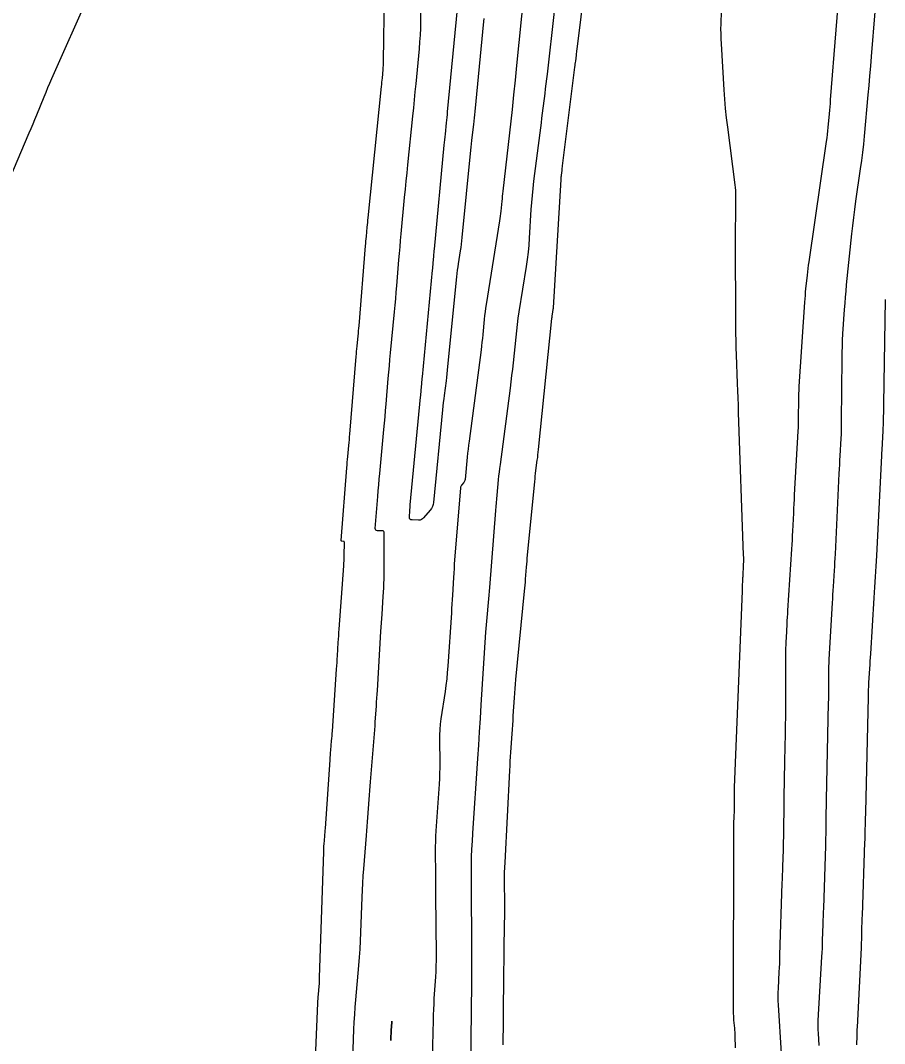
# Model space of a CAD drawing. Extents: x 658976 to 668721, y 639543 to 647196.
# Drawn here: x 662434.6 to 662550.1, y 642820.4 to 642957.1 of the extents above; entities that cross this region are included whole.
import ezdxf

# ---------------------------------------------------------------- set-up
doc = ezdxf.new("R2010")
doc.units = 0
doc.layers.add('Ex_Minor Contours', color=7, linetype='Continuous')

msp = doc.modelspace()

# ---------------------------------------------------------------- linework, layer by layer
at = {"layer": 'Ex_Minor Contours'}
for points in [[(662510.54, 642965.91), (662508.95, 642953.24), (662508.93, 642953.04), (662508.9, 642952.84), (662508.88, 642952.64), (662508.86, 642952.44), (662508.77, 642951.64), (662508.74, 642951.44), (662508.72, 642951.24), (662508.7, 642951.04), (662508.67, 642950.84), (662507.02, 642937.65), (662507, 642937.5), (662506.98, 642937.34), (662506.96, 642937.19), (662506.94, 642937.04), (662506.86, 642936.42), (662506.85, 642936.27), (662506.83, 642936.12), (662506.82, 642935.96), (662506.81, 642935.81), (662505.79, 642918.7), (662505.78, 642918.58), (662505.77, 642918.46), (662505.75, 642918.34), (662505.73, 642918.23), (662505.66, 642917.76), (662505.64, 642917.64), (662505.63, 642917.52), (662505.61, 642917.4), (662505.6, 642917.28), (662503.81, 642899.77), (662503.77, 642899.41), (662503.73, 642899.06), (662503.69, 642898.7), (662503.64, 642898.35), (662503.46, 642896.93), (662503.41, 642896.57), (662503.37, 642896.21), (662503.33, 642895.86), (662503.29, 642895.5), (662502.33, 642885.62), (662502.29, 642885.22), (662502.26, 642884.82), (662502.22, 642884.42), (662502.19, 642884.02), (662502.07, 642882.42), (662502.04, 642882.02), (662502, 642881.62), (662501.97, 642881.22), (662501.93, 642880.82), (662500.77, 642869.03), (662500.72, 642868.42), (662500.67, 642867.81), (662500.62, 642867.21), (662500.58, 642866.6), (662500.42, 642864.17), (662500.39, 642863.57), (662500.35, 642862.96), (662500.31, 642862.35), (662500.27, 642861.75), (662500.11, 642859.32), (662500.07, 642858.71), (662500.03, 642858.1), (662499.99, 642857.49), (662499.96, 642856.88), (662499.32, 642844.59), (662499.29, 642843.93), (662499.27, 642843.26), (662499.26, 642842.59), (662499.26, 642841.92), (662499.28, 642839.24), (662499.28, 642838.57), (662499.28, 642837.9), (662499.28, 642837.23), (662499.27, 642836.56), (662499.12, 642824.98), (662499.12, 642824.45), (662499.11, 642823.92), (662499.11, 642823.39), (662499.1, 642822.86), (662499.08, 642820.75), (662499.07, 642820.22)], [(662536.34, 642819.06), (662535.91, 642825.55), (662535.88, 642826.1), (662535.87, 642826.66), (662535.88, 642827.21), (662535.9, 642827.76), (662536.02, 642829.97), (662536.05, 642830.52), (662536.08, 642831.07), (662536.1, 642831.62), (662536.12, 642832.18), (662536.43, 642841.8), (662536.45, 642842.36), (662536.47, 642842.92), (662536.49, 642843.48), (662536.51, 642844.04), (662536.58, 642846.28), (662536.6, 642846.84), (662536.61, 642847.4), (662536.62, 642847.96), (662536.63, 642848.53), (662536.74, 642856.48), (662536.75, 642857.22), (662536.76, 642857.95), (662536.78, 642858.69), (662536.79, 642859.43), (662536.86, 642862.37), (662536.87, 642863.11), (662536.88, 642863.84), (662536.89, 642864.58), (662536.89, 642865.32), (662536.91, 642872.75), (662536.92, 642873.21), (662536.93, 642873.66), (662536.94, 642874.12), (662536.97, 642874.58), (662537.07, 642876.42), (662537.1, 642876.88), (662537.12, 642877.34), (662537.15, 642877.8), (662537.18, 642878.25), (662537.71, 642886.45), (662537.75, 642887.05), (662537.78, 642887.66), (662537.81, 642888.26), (662537.84, 642888.86), (662537.96, 642891.27), (662537.99, 642891.88), (662538.02, 642892.48), (662538.05, 642893.08), (662538.08, 642893.69), (662538.55, 642902.19), (662538.58, 642902.69), (662538.59, 642903.19), (662538.61, 642903.69), (662538.61, 642904.19), (662538.63, 642906.19), (662538.63, 642906.69), (662538.65, 642907.19), (662538.67, 642907.69), (662538.7, 642908.19), (662539.44, 642919.45), (662539.48, 642919.9), (662539.51, 642920.35), (662539.55, 642920.8), (662539.59, 642921.24), (662539.78, 642923.03), (662539.83, 642923.48), (662539.88, 642923.92), (662539.94, 642924.37), (662540, 642924.81), (662542.34, 642940.92), (662542.41, 642941.38), (662542.46, 642941.84), (662542.52, 642942.31), (662542.56, 642942.77), (662542.73, 642944.62), (662542.77, 642945.08), (662542.81, 642945.54), (662542.85, 642946), (662542.89, 642946.47), (662544.39, 642965.24)], [(662443.78, 642960.62), (662438.75, 642949.26), (662438.49, 642948.66), (662438.23, 642948.06), (662437.97, 642947.46), (662437.72, 642946.85), (662436.73, 642944.42), (662436.48, 642943.81), (662436.23, 642943.21), (662435.97, 642942.6), (662435.72, 642942), (662430.99, 642930.96)], [(662473.74, 642811.06), (662474.35, 642825.79), (662474.36, 642826.07), (662474.38, 642826.36), (662474.4, 642826.64), (662474.42, 642826.93), (662474.52, 642828.06), (662474.55, 642828.35), (662474.57, 642828.63), (662474.58, 642828.92), (662474.59, 642829.2), (662475.13, 642846.02), (662475.14, 642846.27), (662475.15, 642846.53), (662475.17, 642846.79), (662475.19, 642847.05), (662475.27, 642848.08), (662475.29, 642848.33), (662475.31, 642848.59), (662475.33, 642848.85), (662475.35, 642849.11), (662475.98, 642858.28), (662476.01, 642858.61), (662476.03, 642858.93), (662476.06, 642859.25), (662476.08, 642859.57), (662476.19, 642860.85), (662476.22, 642861.17), (662476.24, 642861.49), (662476.26, 642861.81), (662476.29, 642862.13), (662476.86, 642870.42), (662476.89, 642870.87), (662476.92, 642871.31), (662476.95, 642871.76), (662476.98, 642872.2), (662477.08, 642873.99), (662477.11, 642874.44), (662477.14, 642874.88), (662477.17, 642875.33), (662477.2, 642875.77), (662477.82, 642884.23), (662477.84, 642884.55), (662477.86, 642884.88), (662477.87, 642885.2), (662477.87, 642885.53), (662477.89, 642887.37), (662477.88, 642887.42), (662477.86, 642887.45), (662477.83, 642887.47), (662477.78, 642887.48), (662477.57, 642887.49), (662477.53, 642887.49), (662477.5, 642887.51), (662477.48, 642887.55), (662477.48, 642887.59), (662478.22, 642897.32), (662478.25, 642897.69), (662478.28, 642898.07), (662478.31, 642898.44), (662478.34, 642898.81), (662478.49, 642900.31), (662478.52, 642900.68), (662478.56, 642901.05), (662478.59, 642901.43), (662478.62, 642901.8), (662479.47, 642912.18), (662479.5, 642912.53), (662479.53, 642912.87), (662479.56, 642913.21), (662479.59, 642913.56), (662479.72, 642914.93), (662479.76, 642915.27), (662479.79, 642915.62), (662479.82, 642915.96), (662479.85, 642916.3), (662480.72, 642926.96), (662480.74, 642927.27), (662480.77, 642927.58), (662480.8, 642927.9), (662480.83, 642928.21), (662480.95, 642929.46), (662480.98, 642929.77), (662481.01, 642930.08), (662481.04, 642930.39), (662481.07, 642930.71), (662482.86, 642948.25), (662482.88, 642948.53), (662482.91, 642948.81), (662482.94, 642949.1), (662482.97, 642949.38), (662483.08, 642950.51), (662483.1, 642950.8), (662483.12, 642951.08), (662483.13, 642951.36), (662483.14, 642951.65), (662483.24, 642960.6)], [(662479.01, 642818.31), (662479.17, 642822.28), (662479.22, 642823.27), (662479.28, 642824.27), (662479.35, 642825.26), (662479.43, 642826.25), (662479.84, 642830.83), (662479.93, 642831.93), (662480.01, 642833.02), (662480.07, 642834.12), (662480.11, 642835.22), (662480.26, 642839.94), (662480.3, 642840.89), (662480.35, 642841.83), (662480.41, 642842.78), (662480.48, 642843.73), (662480.85, 642848.2), (662480.9, 642848.8), (662480.94, 642849.4), (662480.99, 642850), (662481.03, 642850.6), (662481.19, 642852.99), (662481.24, 642853.59), (662481.28, 642854.18), (662481.33, 642854.78), (662481.38, 642855.38), (662481.87, 642861.25), (662481.91, 642861.77), (662481.95, 642862.3), (662481.99, 642862.83), (662482.03, 642863.36), (662482.17, 642865.47), (662482.21, 642866), (662482.24, 642866.53), (662482.28, 642867.06), (662482.31, 642867.58), (662482.78, 642875.43), (662482.81, 642876.02), (662482.85, 642876.6), (662482.89, 642877.18), (662482.93, 642877.77), (662483.1, 642880.1), (662483.14, 642880.68), (662483.17, 642881.27), (662483.19, 642881.85), (662483.2, 642882.44), (662483.23, 642888.58), (662483.21, 642888.72), (662483.16, 642888.81), (662483.06, 642888.87), (662482.93, 642888.9), (662482.32, 642888.91), (662482.18, 642888.93), (662482.09, 642888.99), (662482.04, 642889.09), (662482.03, 642889.22), (662482.36, 642893.49), (662482.42, 642894.25), (662482.48, 642895.02), (662482.55, 642895.78), (662482.62, 642896.54), (662483.18, 642902.42), (662483.26, 642903.27), (662483.34, 642904.12), (662483.41, 642904.98), (662483.48, 642905.83), (662483.76, 642909.24), (662483.83, 642910.1), (662483.91, 642910.95), (662483.99, 642911.8), (662484.07, 642912.65), (662484.59, 642918.17), (662484.67, 642919.04), (662484.75, 642919.9), (662484.83, 642920.77), (662484.9, 642921.63), (662485.18, 642925.09), (662485.25, 642925.96), (662485.33, 642926.82), (662485.41, 642927.69), (662485.49, 642928.55), (662485.95, 642933.42), (662486.06, 642934.52), (662486.17, 642935.62), (662486.28, 642936.71), (662486.39, 642937.81), (662487.05, 642944.31), (662487.16, 642945.39), (662487.27, 642946.47), (662487.37, 642947.55), (662487.48, 642948.63), (662487.92, 642953.3), (662488, 642954.21), (662488.06, 642955.12), (662488.1, 642956.03), (662488.12, 642956.94), (662488.16, 642960.64)], [(662501.9, 642960.75), (662500.91, 642951.05), (662500.86, 642950.57), (662500.81, 642950.08), (662500.76, 642949.59), (662500.72, 642949.1), (662500.52, 642947.15), (662500.47, 642946.66), (662500.42, 642946.18), (662500.37, 642945.69), (662500.32, 642945.2), (662499.07, 642934.25), (662499.03, 642933.92), (662499, 642933.59), (662498.97, 642933.26), (662498.93, 642932.93), (662498.8, 642931.61), (662498.77, 642931.28), (662498.73, 642930.95), (662498.68, 642930.62), (662498.63, 642930.29), (662496.85, 642919.15), (662496.77, 642918.65), (662496.7, 642918.14), (662496.64, 642917.64), (662496.59, 642917.13), (662496.39, 642915.1), (662496.34, 642914.6), (662496.28, 642914.09), (662496.22, 642913.58), (662496.16, 642913.08), (662494.56, 642900.85), (662494.49, 642900.32), (662494.43, 642899.78), (662494.37, 642899.25), (662494.31, 642898.72), (662494.02, 642895.73), (662494, 642895.62), (662493.97, 642895.52), (662493.92, 642895.43), (662493.86, 642895.34), (662493.57, 642895), (662493.5, 642894.91), (662493.46, 642894.82), (662493.42, 642894.71), (662493.41, 642894.61), (662492.63, 642885.03), (662492.59, 642884.43), (662492.55, 642883.84), (662492.51, 642883.25), (662492.47, 642882.66), (662492.34, 642880.29), (662492.31, 642879.7), (662492.27, 642879.1), (662492.23, 642878.51), (662492.2, 642877.92), (662491.72, 642870.8), (662491.65, 642869.95), (662491.57, 642869.1), (662491.47, 642868.25), (662491.35, 642867.41), (662490.8, 642863.78), (662490.71, 642863.06), (662490.64, 642862.33), (662490.61, 642861.61), (662490.6, 642860.88), (662490.64, 642857.97), (662490.64, 642857.24), (662490.62, 642856.51), (662490.6, 642855.79), (662490.55, 642855.06), (662490.13, 642848.81), (662490.09, 642848.1), (662490.06, 642847.39), (662490.04, 642846.68), (662490.04, 642845.97), (662490.06, 642843.12), (662490.06, 642842.41), (662490.06, 642841.7), (662490.07, 642840.99), (662490.08, 642840.27), (662490.15, 642832.22), (662490.15, 642831.49), (662490.14, 642830.76), (662490.11, 642830.04), (662490.07, 642829.31), (662489.87, 642826.41), (662489.83, 642825.68), (662489.79, 642824.96), (662489.77, 642824.23), (662489.75, 642823.5), (662489.6, 642816.76)], [(662530.19, 642819.83), (662530.15, 642821.36), (662530.14, 642821.63), (662530.12, 642821.9), (662530.1, 642822.18), (662530.08, 642822.45), (662529.97, 642823.54), (662529.94, 642823.81), (662529.93, 642824.08), (662529.92, 642824.36), (662529.91, 642824.63), (662529.96, 642849.18), (662529.96, 642849.49), (662529.96, 642849.79), (662529.97, 642850.1), (662529.98, 642850.4), (662530.03, 642851.75), (662530.04, 642851.99), (662530.04, 642852.23), (662530.05, 642852.47), (662530.04, 642852.71), (662530.03, 642853.67), (662530.03, 642853.9), (662530.03, 642854.14), (662530.04, 642854.38), (662530.05, 642854.62), (662531.11, 642880.89), (662531.11, 642880.96), (662531.11, 642881.04), (662531.11, 642881.11), (662531.11, 642881.19), (662531.11, 642881.51), (662531.11, 642881.57), (662531.11, 642881.64), (662531.12, 642881.7), (662531.12, 642881.77), (662531.14, 642882.04), (662531.14, 642882.1), (662531.14, 642882.16), (662531.15, 642882.22), (662531.15, 642882.28), (662531.16, 642882.51), (662531.17, 642882.57), (662531.17, 642882.63), (662531.17, 642882.69), (662531.18, 642882.74), (662531.26, 642884.43), (662531.27, 642884.73), (662531.27, 642885.03), (662531.27, 642885.33), (662531.26, 642885.63), (662530.59, 642904.72), (662530.56, 642905.68), (662530.52, 642906.64), (662530.49, 642907.6), (662530.45, 642908.56), (662530.31, 642912.39), (662530.27, 642913.35), (662530.25, 642914.31), (662530.23, 642915.27), (662530.23, 642916.23), (662530.18, 642928.38), (662530.18, 642928.67), (662530.18, 642928.96), (662530.18, 642929.24), (662530.18, 642929.53), (662530.2, 642930.69), (662530.2, 642930.97), (662530.2, 642931.26), (662530.21, 642931.55), (662530.21, 642931.84), (662530.23, 642933.58), (662530.23, 642933.97), (662530.21, 642934.35), (662530.18, 642934.74), (662530.14, 642935.12), (662529.13, 642942.81), (662528.98, 642944.05), (662528.85, 642945.3), (662528.74, 642946.54), (662528.66, 642947.79), (662528.29, 642953.96), (662528.25, 642954.62), (662528.24, 642955.28), (662528.23, 642955.94), (662528.24, 642956.6), (662528.35, 642960.2)], [(662496.54, 642957.34), (662496.5, 642956.93), (662495.32, 642944.91), (662495.28, 642944.48), (662495.23, 642944.05), (662495.18, 642943.61), (662495.14, 642943.18), (662494.94, 642941.46), (662494.89, 642941.03), (662494.84, 642940.59), (662494.8, 642940.16), (662494.76, 642939.73), (662493.61, 642928.06), (662493.56, 642927.62), (662493.51, 642927.19), (662493.45, 642926.75), (662493.38, 642926.32), (662493.1, 642924.58), (662493.04, 642924.14), (662492.98, 642923.71), (662492.93, 642923.27), (662492.88, 642922.83), (662491.7, 642910.83), (662491.65, 642910.35), (662491.6, 642909.87), (662491.54, 642909.39), (662491.48, 642908.91), (662491.23, 642906.99), (662491.17, 642906.51), (662491.11, 642906.03), (662491.06, 642905.55), (662491.01, 642905.06), (662489.79, 642892.68), (662489.75, 642892.4), (662489.66, 642892.13), (662489.53, 642891.88), (662489.36, 642891.65), (662488.49, 642890.63), (662488.35, 642890.49), (662488.19, 642890.39), (662488.01, 642890.33), (662487.81, 642890.32), (662486.96, 642890.34), (662486.78, 642890.37), (662486.66, 642890.44), (662486.59, 642890.57), (662486.58, 642890.75), (662486.64, 642891.56), (662486.66, 642891.76), (662486.67, 642891.97), (662486.69, 642892.17), (662486.71, 642892.37), (662488.08, 642906.74), (662488.11, 642906.97), (662488.13, 642907.19), (662488.15, 642907.42), (662488.17, 642907.65), (662488.24, 642908.57), (662488.26, 642908.8), (662488.28, 642909.03), (662488.3, 642909.26), (662488.32, 642909.48), (662489.68, 642923.72), (662489.7, 642923.95), (662489.73, 642924.19), (662489.75, 642924.42), (662489.77, 642924.66), (662489.84, 642925.59), (662489.86, 642925.83), (662489.88, 642926.06), (662489.9, 642926.3), (662489.93, 642926.53), (662491.25, 642940.41), (662491.29, 642940.78), (662491.32, 642941.15), (662491.36, 642941.52), (662491.4, 642941.89), (662491.55, 642943.38), (662491.59, 642943.75), (662491.62, 642944.13), (662491.66, 642944.5), (662491.7, 642944.87), (662493.01, 642958.65)], [(662505.92, 642958.27), (662504.98, 642949.91), (662504.91, 642949.26), (662504.83, 642948.61), (662504.75, 642947.95), (662504.67, 642947.3), (662504.34, 642944.69), (662504.26, 642944.04), (662504.18, 642943.39), (662504.1, 642942.73), (662504.01, 642942.08), (662503.19, 642935.59), (662503.07, 642934.64), (662502.98, 642933.7), (662502.9, 642932.75), (662502.83, 642931.8), (662502.6, 642928), (662502.54, 642927.05), (662502.45, 642926.11), (662502.33, 642925.16), (662502.19, 642924.22), (662501.23, 642918.15), (662501.1, 642917.3), (662500.98, 642916.46), (662500.88, 642915.61), (662500.79, 642914.76), (662500.44, 642911.35), (662500.35, 642910.5), (662500.25, 642909.65), (662500.15, 642908.8), (662500.04, 642907.95), (662498.7, 642897.75), (662498.63, 642897.24), (662498.57, 642896.73), (662498.51, 642896.22), (662498.46, 642895.71), (662498.26, 642893.67), (662498.22, 642893.16), (662498.17, 642892.65), (662498.13, 642892.14), (662498.09, 642891.63), (662497.3, 642881.3), (662497.26, 642880.81), (662497.22, 642880.31), (662497.17, 642879.81), (662497.13, 642879.32), (662496.93, 642877.33), (662496.88, 642876.83), (662496.84, 642876.34), (662496.8, 642875.84), (662496.77, 642875.34), (662496.15, 642865.63), (662496.04, 642863.84), (662495.92, 642862.06), (662495.81, 642860.27), (662495.69, 642858.49), (662495.03, 642848.52), (662495, 642848.14), (662494.98, 642847.76), (662494.96, 642847.38), (662494.94, 642846.99), (662494.86, 642845.46), (662494.84, 642845.08), (662494.83, 642844.7), (662494.82, 642844.31), (662494.82, 642843.93), (662494.9, 642830.78), (662494.9, 642830.29), (662494.9, 642829.81), (662494.9, 642829.32), (662494.89, 642828.83), (662494.87, 642826.87), (662494.86, 642826.38), (662494.86, 642825.89), (662494.85, 642825.4), (662494.85, 642824.91), (662494.7, 642812.47)], [(662541.36, 642820.12), (662541.25, 642821.8), (662541.23, 642822.22), (662541.22, 642822.64), (662541.23, 642823.07), (662541.24, 642823.49), (662541.72, 642832), (662541.75, 642832.54), (662541.78, 642833.08), (662541.8, 642833.62), (662541.82, 642834.16), (662541.89, 642836.33), (662541.9, 642836.87), (662541.92, 642837.41), (662541.94, 642837.95), (662541.96, 642838.49), (662542.23, 642846.83), (662542.24, 642847.34), (662542.26, 642847.85), (662542.27, 642848.36), (662542.28, 642848.87), (662542.3, 642850.91), (662542.31, 642851.42), (662542.32, 642851.93), (662542.33, 642852.43), (662542.34, 642852.94), (662542.62, 642865.91), (662542.63, 642866.39), (662542.63, 642866.88), (662542.64, 642867.36), (662542.64, 642867.85), (662542.65, 642869.78), (662542.65, 642870.27), (662542.66, 642870.75), (662542.68, 642871.24), (662542.71, 642871.72), (662543.13, 642879.28), (662543.17, 642879.82), (662543.2, 642880.36), (662543.23, 642880.9), (662543.27, 642881.44), (662543.4, 642883.6), (662543.44, 642884.14), (662543.47, 642884.68), (662543.5, 642885.22), (662543.53, 642885.76), (662544.04, 642896.57), (662544.07, 642897.15), (662544.1, 642897.74), (662544.13, 642898.32), (662544.16, 642898.9), (662544.29, 642901.23), (662544.32, 642901.81), (662544.34, 642902.4), (662544.36, 642902.98), (662544.36, 642903.56), (662544.42, 642911.91), (662544.43, 642912.73), (662544.46, 642913.55), (662544.49, 642914.37), (662544.54, 642915.19), (662544.76, 642918.47), (662544.82, 642919.29), (662544.88, 642920.11), (662544.95, 642920.93), (662545.03, 642921.75), (662545.73, 642928.56), (662545.85, 642929.65), (662545.98, 642930.74), (662546.12, 642931.83), (662546.27, 642932.92), (662546.9, 642937.26), (662547.05, 642938.35), (662547.19, 642939.44), (662547.31, 642940.53), (662547.42, 642941.62), (662547.92, 642947.12), (662548.03, 642948.4), (662548.14, 642949.68), (662548.25, 642950.97), (662548.36, 642952.25), (662548.84, 642958.25)], [(662546.39, 642820.24), (662546.42, 642821.41), (662546.42, 642821.71), (662546.43, 642822), (662546.45, 642822.29), (662546.46, 642822.59), (662547, 642833.17), (662547.02, 642833.53), (662547.03, 642833.89), (662547.04, 642834.25), (662547.05, 642834.62), (662547.08, 642836.07), (662547.09, 642836.43), (662547.1, 642836.79), (662547.11, 642837.15), (662547.13, 642837.52), (662547.48, 642847.28), (662547.5, 642847.61), (662547.51, 642847.95), (662547.52, 642848.28), (662547.52, 642848.62), (662547.55, 642849.95), (662547.56, 642850.29), (662547.57, 642850.62), (662547.58, 642850.96), (662547.58, 642851.29), (662547.93, 642866.67), (662547.95, 642867.15), (662547.96, 642867.63), (662547.99, 642868.11), (662548.01, 642868.6), (662548.13, 642870.52), (662548.16, 642871.01), (662548.19, 642871.49), (662548.22, 642871.97), (662548.25, 642872.45), (662548.73, 642879.94), (662548.81, 642881.35), (662548.89, 642882.75), (662548.97, 642884.16), (662549.05, 642885.57), (662549.72, 642898.95), (662549.74, 642899.29), (662549.76, 642899.63), (662549.78, 642899.97), (662549.8, 642900.3), (662549.88, 642901.66), (662549.9, 642902), (662549.92, 642902.33), (662549.93, 642902.67), (662549.94, 642903.01), (662550.23, 642919.81)]]:
    msp.add_lwpolyline(points, dxfattribs=at)
msp.add_lwpolyline([(662484.17, 642822.18), (662484.17, 642822.18), (662484.17, 642822.17), (662484.17, 642822.15), (662484.17, 642822.14), (662484.11, 642820.99), (662484.1, 642820.85), (662484.1, 642820.8), (662484.1, 642820.85), (662484.1, 642820.99), (662484.14, 642822.15), (662484.14, 642822.17), (662484.14, 642822.18), (662484.23, 642823.2), (662484.24, 642823.33), (662484.25, 642823.37), (662484.25, 642823.33), (662484.24, 642823.2)], close=True, dxfattribs=at)

doc.saveas('drawing.dxf')
